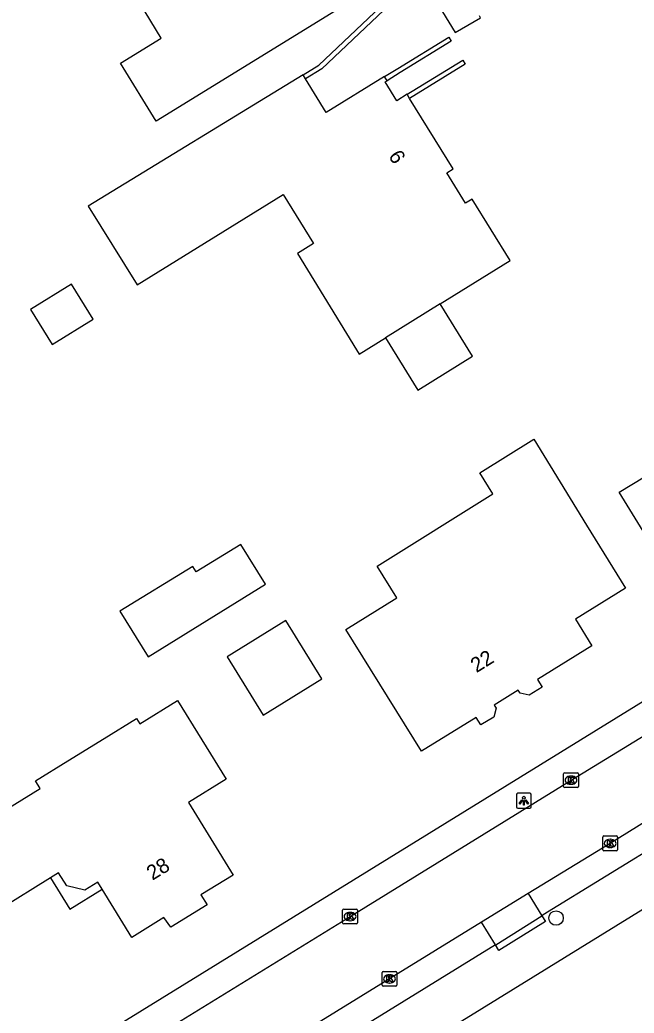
# Model space of a CAD drawing. Extents: x 158838 to 160074, y 386376 to 387776.
# Drawn here: x 159315.9 to 159357.3, y 386659.9 to 386726.8 of the extents above; entities that cross this region are included whole.
import ezdxf

# ---------------------------------------------------------------- set-up
doc = ezdxf.new("R2010")
doc.units = 0
for name, color, linetype in [('IMGEO_Boom', 7, 'Continuous'), ('IMGEO_Kolk', 7, 'Continuous'), ('IMGEO_Lichtpunt', 7, 'Continuous'), ('IMGEO_Muur', 7, 'Continuous'), ('IMGEO_Pand', 7, 'Continuous'), ('IMGEO_Pand_nummerreeks', 7, 'Continuous'), ('IMGEO_Pand_overbouw', 7, 'Continuous'), ('IMGEO_Rijbaan_lokaal_open', 7, 'Continuous'), ('IMGEO_Voetpad_open', 7, 'Continuous')]:
    doc.layers.add(name, color=color, linetype=linetype)

msp = doc.modelspace()

# ---------------------------------------------------------------- linework, layer by layer
at = {"layer": 'IMGEO_Boom'}
msp.add_circle((159352.048, 386666.271), 0.489, dxfattribs=at)
at = {"layer": 'IMGEO_Kolk'}
for p, q in [((159352.557, 386675.137), (159352.557, 386675.989)), ((159352.632, 386676.063), (159353.484, 386676.063)), ((159353.045, 386675.843), (159353.07, 386675.843)), ((159353.558, 386675.989), (159353.558, 386675.137)), ((159353.068, 386675.283), (159353.043, 386675.283)), ((159353.484, 386675.063), (159352.632, 386675.063)), ((159355.197, 386670.876), (159355.197, 386671.728)), ((159355.272, 386671.802), (159356.124, 386671.802)), ((159355.685, 386671.582), (159355.71, 386671.582)), ((159356.198, 386671.728), (159356.198, 386670.876)), ((159356.124, 386670.802), (159355.272, 386670.802)), ((159355.708, 386671.022), (159355.683, 386671.022)), ((159337.67, 386665.945), (159337.67, 386666.797)), ((159337.745, 386666.871), (159338.597, 386666.871)), ((159338.158, 386666.651), (159338.183, 386666.651)), ((159338.671, 386666.797), (159338.671, 386665.945)), ((159338.597, 386665.871), (159337.745, 386665.871)), ((159338.181, 386666.091), (159338.156, 386666.091)), ((159340.327, 386661.743), (159340.327, 386662.595)), ((159340.402, 386662.669), (159341.254, 386662.669)), ((159340.815, 386662.449), (159340.84, 386662.449)), ((159341.328, 386662.595), (159341.328, 386661.743)), ((159340.838, 386661.889), (159340.813, 386661.889)), ((159341.254, 386661.669), (159340.402, 386661.669))]:
    msp.add_line(p, q, dxfattribs=at)
for points in [[(159352.557, 386675.137), (159352.557, 386675.989)], [(159352.632, 386676.063), (159353.484, 386676.063)], [(159353.558, 386675.989), (159353.558, 386675.137)], [(159352.878, 386675.763), (159353.001, 386675.763), (159353.001, 386675.612), (159353.131, 386675.763), (159353.295, 386675.763), (159353.149, 386675.612), (159353.302, 386675.363), (159353.15, 386675.363), (159353.065, 386675.527), (159353.001, 386675.46), (159353.001, 386675.363), (159352.878, 386675.363), (159352.878, 386675.763)], [(159353.484, 386675.063), (159352.632, 386675.063)], [(159355.197, 386670.876), (159355.197, 386671.728)], [(159355.272, 386671.802), (159356.124, 386671.802)], [(159355.518, 386671.502), (159355.641, 386671.502), (159355.641, 386671.351), (159355.771, 386671.502), (159355.935, 386671.502), (159355.789, 386671.351), (159355.942, 386671.102), (159355.79, 386671.102), (159355.705, 386671.266), (159355.641, 386671.199), (159355.641, 386671.102), (159355.518, 386671.102), (159355.518, 386671.502)], [(159356.198, 386671.728), (159356.198, 386670.876)], [(159356.124, 386670.802), (159355.272, 386670.802)], [(159337.67, 386665.945), (159337.67, 386666.797)], [(159337.745, 386666.871), (159338.597, 386666.871)], [(159337.991, 386666.571), (159338.114, 386666.571), (159338.114, 386666.42), (159338.244, 386666.571), (159338.408, 386666.571), (159338.262, 386666.42), (159338.415, 386666.171), (159338.263, 386666.171), (159338.178, 386666.335), (159338.114, 386666.268), (159338.114, 386666.171), (159337.991, 386666.171), (159337.991, 386666.571)], [(159338.671, 386666.797), (159338.671, 386665.945)], [(159338.597, 386665.871), (159337.745, 386665.871)], [(159340.327, 386661.743), (159340.327, 386662.595)], [(159340.402, 386662.669), (159341.254, 386662.669)], [(159341.328, 386662.595), (159341.328, 386661.743)], [(159340.648, 386662.369), (159340.771, 386662.369), (159340.771, 386662.218), (159340.901, 386662.369), (159341.065, 386662.369), (159340.919, 386662.218), (159341.072, 386661.969), (159340.92, 386661.969), (159340.835, 386662.133), (159340.771, 386662.066), (159340.771, 386661.969), (159340.648, 386661.969), (159340.648, 386662.369)], [(159341.254, 386661.669), (159340.402, 386661.669)]]:
    msp.add_lwpolyline(points, dxfattribs=at)
for centre, start, end in [((159352.634, 386675.987), 91.55205, 178.44795), ((159352.634, 386675.987), 91.55205, 178.44795), ((159353.482, 386675.987), 1.55205, 88.44795), ((159353.482, 386675.987), 1.55205, 88.44795), ((159352.634, 386675.139), 181.55205, 268.44795), ((159352.634, 386675.139), 181.55205, 268.44795), ((159353.482, 386675.139), 271.55205, 358.44795), ((159353.482, 386675.139), 271.55205, 358.44795), ((159355.274, 386671.726), 91.55205, 178.44795), ((159355.274, 386671.726), 91.55205, 178.44795), ((159356.122, 386671.726), 1.55205, 88.44795), ((159356.122, 386671.726), 1.55205, 88.44795), ((159355.274, 386670.878), 181.55205, 268.44795), ((159355.274, 386670.878), 181.55205, 268.44795), ((159356.122, 386670.878), 271.55205, 358.44795), ((159356.122, 386670.878), 271.55205, 358.44795), ((159337.747, 386666.795), 91.55205, 178.44795), ((159337.747, 386666.795), 91.55205, 178.44795), ((159338.595, 386666.795), 1.55205, 88.44795), ((159338.595, 386666.795), 1.55205, 88.44795), ((159337.747, 386665.947), 181.55205, 268.44795), ((159337.747, 386665.947), 181.55205, 268.44795), ((159338.595, 386665.947), 271.55205, 358.44795), ((159338.595, 386665.947), 271.55205, 358.44795), ((159340.404, 386662.593), 91.55205, 178.44795), ((159340.404, 386662.593), 91.55205, 178.44795), ((159341.252, 386662.593), 1.55205, 88.44795), ((159341.252, 386662.593), 1.55205, 88.44795), ((159340.404, 386661.745), 181.55205, 268.44795), ((159340.404, 386661.745), 181.55205, 268.44795), ((159341.252, 386661.745), 271.55205, 358.44795), ((159341.252, 386661.745), 271.55205, 358.44795)]:
    msp.add_arc(centre, 0.0765, start, end, dxfattribs=at)
for centre, major_axis, ratio, start_param, end_param in [((159353.044, 386675.563), (-0.387, 0.002), 0.722429, 4.712389, 7.853982), ((159353.069, 386675.563), (-0.39, 0.002), 0.717154, 1.570796, 4.712389), ((159355.684, 386671.302), (-0.387, 0.002), 0.722429, 4.712389, 7.853982), ((159355.709, 386671.302), (-0.39, 0.002), 0.717154, 1.570796, 4.712389), ((159338.157, 386666.371), (-0.387, 0.002), 0.722429, 4.712389, 7.853982), ((159338.182, 386666.371), (-0.39, 0.002), 0.717154, 1.570796, 4.712389), ((159340.814, 386662.169), (-0.387, 0.002), 0.722429, 4.712389, 7.853982), ((159340.839, 386662.169), (-0.39, 0.002), 0.717154, 1.570796, 4.712389)]:
    msp.add_ellipse(centre, major_axis=major_axis, ratio=ratio, start_param=start_param, end_param=end_param, dxfattribs=at)
at = {"layer": 'IMGEO_Lichtpunt'}
for p, q in [((159349.378, 386674.582), (159349.378, 386673.775)), ((159349.378, 386674.582), (159349.378, 386673.775)), ((159350.28, 386674.677), (159349.472, 386674.677)), ((159350.28, 386674.677), (159349.472, 386674.677)), ((159350.374, 386673.775), (159350.374, 386674.582)), ((159350.374, 386673.775), (159350.374, 386674.582)), ((159349.472, 386673.681), (159350.28, 386673.681)), ((159349.472, 386673.681), (159350.28, 386673.681))]:
    msp.add_line(p, q, dxfattribs=at)
for points in [[(159349.752, 386674.246), (159349.791, 386674.218), (159349.603, 386673.956), (159349.565, 386673.983), (159349.752, 386674.246)], [(159349.854, 386674.198), (159349.901, 386674.198), (159349.901, 386673.876), (159349.854, 386673.876), (159349.854, 386674.198)], [(159349.964, 386674.218), (159350.002, 386674.245), (159350.189, 386673.983), (159350.15, 386673.955), (159349.964, 386674.218)]]:
    msp.add_lwpolyline(points, dxfattribs=at)
msp.add_circle((159349.877, 386674.38), 0.0994, dxfattribs=at)
for centre, start, end in [((159349.472, 386674.582), 90, 180), ((159349.472, 386674.582), 90, 180), ((159350.28, 386674.582), 0, 90), ((159350.28, 386674.582), 0, 90), ((159349.472, 386673.775), 180, 270), ((159349.472, 386673.775), 180, 270), ((159350.28, 386673.775), 270, 0), ((159350.28, 386673.775), 270, 360)]:
    msp.add_arc(centre, 0.0946, start, end, dxfattribs=at)
at = {"layer": 'IMGEO_Muur'}
for points in [[(159335, 386723.11), (159336.063, 386723.756), (159341.912, 386729.318), (159342.132, 386729.088), (159336.262, 386723.506), (159335.165, 386722.84)], [(159340.497, 386722.989), (159341.388, 386723.534), (159344.821, 386725.637), (159344.988, 386725.377), (159341.555, 386723.268), (159340.665, 386722.706)], [(159342.017, 386721.797), (159342.347, 386722), (159345.772, 386724.09), (159345.935, 386723.824), (159342.186, 386721.505)]]:
    msp.add_lwpolyline(points, dxfattribs=at)
at = {"layer": 'IMGEO_Pand'}
for points in [[(159334.629, 386731.23), (159334.975, 386731.435), (159337.377, 386727.533), (159327.839, 386721.662), (159325.118, 386719.987), (159322.713, 386723.895), (159325.453, 386725.582), (159323.993, 386727.981), (159318.512, 386731.781), (159325.463, 386741.807), (159329.323, 386739.131), (159328.694, 386738.236), (159330.062, 386737.267), (159330.495, 386737.879), (159330.21, 386738.08), (159330.391, 386738.35), (159330.952, 386737.972), (159330.7, 386737.604), (159332.827, 386734.164), (159333, 386734.271), (159333.737, 386733.075), (159333.567, 386732.97), (159334.629, 386731.23)], [(159335, 386723.11), (159320.534, 386714.257), (159323.828, 386708.945), (159333.665, 386715.045), (159335.718, 386711.735), (159334.64, 386711.067), (159338.604, 386704.56), (159338.774, 386704.286), (159340.549, 386705.385)], [(159335.165, 386722.84), (159335, 386723.11)], [(159340.497, 386722.989), (159336.558, 386720.564), (159335.165, 386722.84)], [(159340.665, 386722.706), (159340.497, 386722.989)], [(159342.017, 386721.797), (159341.318, 386721.354), (159340.544, 386722.64), (159340.665, 386722.706)], [(159342.186, 386721.505), (159342.017, 386721.797)], [(159344.238, 386707.67), (159348.95, 386710.589), (159346.392, 386714.719), (159345.938, 386714.449), (159344.686, 386716.494), (159345.128, 386716.769), (159342.186, 386721.505)], [(159316.634, 386707.28), (159318.096, 386704.921), (159320.866, 386706.639), (159319.404, 386708.997), (159316.634, 386707.28)], [(159369.697, 386702.584), (159366.882, 386700.861), (159368.007, 386699.027), (159370.713, 386694.618), (159368.78, 386693.423), (159369.354, 386692.485), (159366.187, 386690.548), (159365.621, 386691.488), (159363.212, 386690.001), (159362.696, 386690.853), (159359.89, 386689.128), (159356.297, 386694.972), (159359.591, 386696.984), (159359.075, 386697.829), (159362.01, 386699.622), (159359.19, 386704.238), (159366.101, 386708.461), (159369.697, 386702.584)], [(159344.238, 386707.67), (159340.549, 386705.385)], [(159340.549, 386705.385), (159342.74, 386701.849), (159346.427, 386704.133), (159344.238, 386707.67)], [(159354.106, 386692.756), (159356.737, 386688.504), (159353.356, 386686.412), (159354.464, 386684.627), (159350.793, 386682.349), (159351.104, 386681.823), (159350.237, 386681.286), (159349.627, 386681.432), (159349.491, 386681.625), (159347.874, 386680.621), (159348.003, 386680.423), (159347.863, 386679.815), (159346.978, 386679.282), (159346.668, 386679.796), (159342.975, 386677.509), (159337.895, 386685.714), (159341.324, 386687.86), (159339.997, 386689.982), (159347.798, 386694.863), (159346.916, 386696.272), (159350.549, 386698.545), (159354.106, 386692.756)], [(159322.671, 386686.945), (159324.561, 386683.884), (159329.464, 386686.913), (159332.463, 386688.766), (159330.805, 386691.449), (159327.806, 386689.596), (159327.573, 386689.973), (159322.671, 386686.945)], [(159329.885, 386683.882), (159332.313, 386679.952), (159336.261, 386682.391), (159333.834, 386686.321), (159329.885, 386683.882)], [(159329.817, 386675.621), (159327.278, 386674.054), (159330.286, 386669.169), (159328.114, 386667.832), (159328.533, 386667.15), (159326.085, 386665.645), (159325.631, 386666.295), (159323.476, 386664.962), (159321.477, 386668.208), (159321.188, 386668.685), (159320.295, 386668.147), (159319.082, 386668.437), (159318.53, 386669.315), (159317.99, 386668.971), (159314.565, 386666.863), (159311.678, 386671.543), (159317.295, 386675.008), (159316.98, 386675.518), (159319.157, 386676.861), (159321.606, 386678.371), (159323.783, 386679.714), (159324.005, 386679.354), (159326.547, 386680.922), (159329.817, 386675.621)]]:
    msp.add_lwpolyline(points, dxfattribs=at)
at = {"layer": 'IMGEO_Pand_overbouw'}
msp.add_lwpolyline([(159318.53, 386669.315), (159317.99, 386668.971), (159319.289, 386666.861), (159321.477, 386668.208), (159321.188, 386668.685), (159320.295, 386668.147), (159319.082, 386668.437)], close=True, dxfattribs=at)
at = {"layer": 'IMGEO_Rijbaan_lokaal_open'}
for points in [[(159320.197, 386655.316), (159323.299, 386657.203), (159338.172, 386666.37), (159353.058, 386675.561), (159358.099, 386678.643)], [(159362.972, 386675.805), (159355.697, 386671.304), (159350.18, 386667.915)], [(159350.18, 386667.915), (159347.032, 386665.982)], [(159347.032, 386665.982), (159340.827, 386662.17), (159327.901, 386654.195), (159323.963, 386651.717)]]:
    msp.add_lwpolyline(points, dxfattribs=at)
at = {"layer": 'IMGEO_Voetpad_open'}
for points in [[(159307.801, 386758.523), (159310.791, 386759.165), (159323.942, 386750), (159330.34, 386745.541), (159333.425, 386743.167), (159333.651, 386742.964), (159335.348, 386741.275), (159336.888, 386739.442), (159338.257, 386737.478), (159339.714, 386735.036), (159345.245, 386725.966), (159346.96, 386726.952), (159346.886, 386727.083)], [(159432.071, 386726.541), (159398.233, 386705.745), (159320.416, 386657.723), (159320.063, 386657.598), (159317.182, 386657.619), (159316.858, 386657.646)], [(159329.763, 386649.508), (159404.197, 386695.456), (159405.088, 386695.997), (159408.523, 386697.788), (159412.19, 386699.306), (159415.977, 386700.489)], [(159363.903, 386674.299), (159351.19, 386666.483), (159351.1, 386666.425)], [(159350.18, 386667.915), (159351.1, 386666.425)], [(159347.971, 386664.453), (159347.032, 386665.982)], [(159351.1, 386666.425), (159351.341, 386666.036), (159348.194, 386664.09), (159347.971, 386664.453)], [(159347.971, 386664.453), (159347.992, 386664.465), (159351.1, 386666.425)], [(159347.971, 386664.453), (159327.394, 386651.77), (159327.378, 386651.76), (159327.291, 386651.716), (159327.201, 386651.68), (159327.109, 386651.652), (159327.014, 386651.632), (159326.917, 386651.621), (159326.821, 386651.619), (159326.724, 386651.625), (159326.628, 386651.64), (159325.23, 386651.918), (159325.058, 386651.941), (159324.884, 386651.949), (159324.711, 386651.941), (159324.538, 386651.918), (159324.369, 386651.88), (159324.204, 386651.826), (159324.044, 386651.758), (159323.963, 386651.717)]]:
    msp.add_lwpolyline(points, dxfattribs=at)

# ---------------------------------------------------------------- texts
at = {"layer": 'IMGEO_Pand_nummerreeks'}
for s, rotation, p in [('6', 301.85051, (159340.726, 386717.641)), ('22', 31.78025, (159346.687, 386682.773)), ('28', 31.70748, (159324.856, 386668.778))]:
    msp.add_text(s, height=1, rotation=rotation, dxfattribs=at).set_placement(p)

doc.saveas('drawing.dxf')
